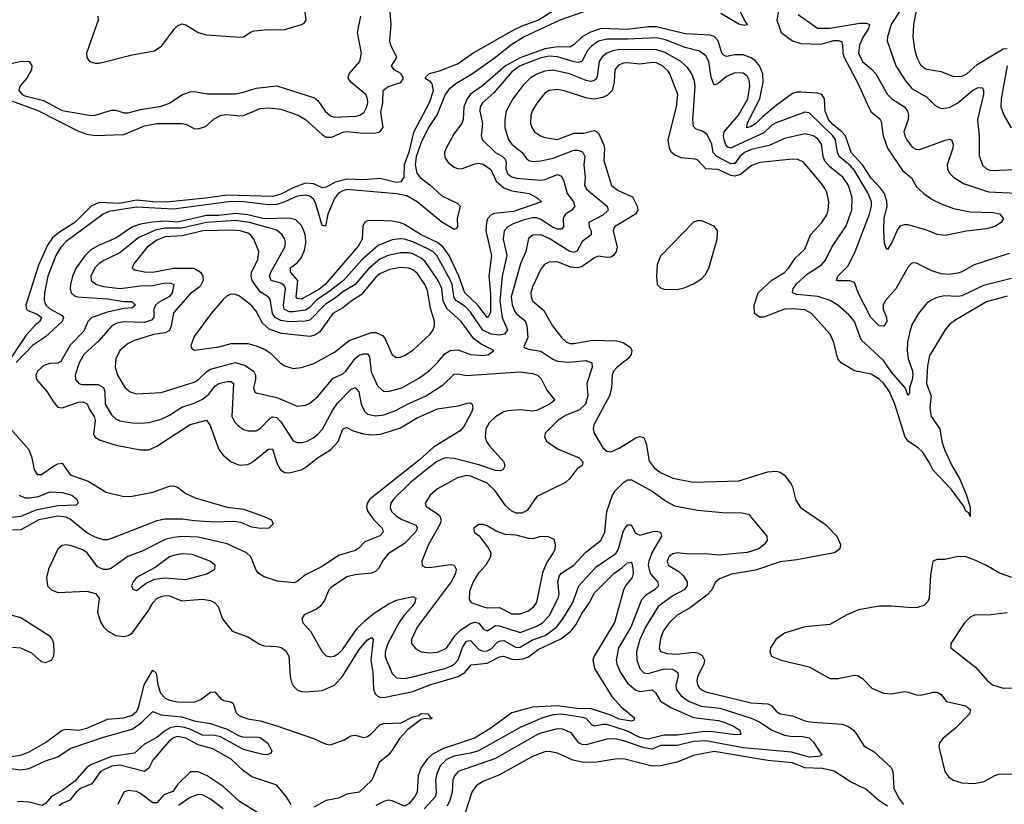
# Model space of a CAD drawing. Header units: inches. Extents: x 1305375 to 1407406, y 744550 to 841633.
# Tile 292 of 509: x 1365585 to 1370356, y 760892 to 764693. Entities that reach past the tile are written whole.
import ezdxf

# ---------------------------------------------------------------- set-up
doc = ezdxf.new("R2010")
doc.units = ezdxf.units.IN
doc.header["$MEASUREMENT"] = 0
doc.layers.add('B3766', color=7, linetype='Continuous')
doc.layers.add('B3776', color=7, linetype='Continuous')

msp = doc.modelspace()

# ---------------------------------------------------------------- linework, layer by layer
at = {"layer": 'B3766', "color": 5}
for points, elevation in [([(1365963.2, 764710), (1365965.1, 764690), (1365908.7, 764530), (1365909.4, 764509.4), (1365922.4, 764490), (1365950, 764481.7), (1365970, 764482.6), (1366130, 764522.2), (1366237.5, 764542.5), (1366273.8, 764566.2), (1366333.8, 764646.2), (1366350, 764663.7), (1366370, 764672.2), (1366390, 764667.2), (1366450, 764631.1), (1366490, 764618.6), (1366651.3, 764608.7), (1366670, 764610.2), (1366705.9, 764634.1), (1366721.2, 764638.8), (1366770, 764644.2), (1366870, 764646), (1366950.9, 764669.1), (1366963.5, 764676.5), (1366972.1, 764690), (1366953.9, 764850)], 920), ([(1369030, 764822.7), (1369101.3, 764681.3), (1369112, 764668), (1369095.8, 764664.2), (1369070, 764670.6), (1368982.2, 764722.2)], 880), ([(1369946.7, 764830), (1369916.1, 764670), (1369911.9, 764610), (1369920.4, 764550), (1369931.5, 764510), (1369950, 764474), (1369974.1, 764454.1), (1370000, 764449.8)], 980), ([(1368180, 764740), (1368098.2, 764690), (1368018.2, 764661.8), (1367978, 764642), (1367786.4, 764533.6), (1367710, 764478.7), (1367617.1, 764442.9), (1367568.4, 764430), (1367550, 764413.3), (1367548.8, 764408.8), (1367570, 764396.9), (1367581.5, 764381.5), (1367588.7, 764348.7), (1367570, 764292.9), (1367493.3, 764146.7), (1367470, 764051.7), (1367448.3, 763990), (1367446.6, 763930), (1367432.3, 763907.7), (1367410, 763903.8), (1367330, 763923.1), (1367250, 763916.5), (1367170, 763920.7), (1367113.8, 763906.2), (1367070, 763880.9), (1367050, 763878), (1367010, 763898.1), (1366970, 763900.3), (1366910, 763878.5), (1366850, 763847.3), (1366810, 763836.3), (1366590, 763843), (1366487.4, 763827.4), (1366310, 763809.8), (1366250, 763809.5), (1366150, 763818.7), (1366070, 763802.6), (1365970, 763806.8), (1365930.8, 763789.2), (1365851.3, 763710), (1365776.9, 763663.1), (1365743.7, 763636.3), (1365719.5, 763600.5), (1365675.8, 763504.2), (1365615.2, 763310), (1365618.2, 763290), (1365624, 763284), (1365670, 763266), (1365690.6, 763249.4), (1365682, 763230), (1365663.3, 763216.7), (1365616.4, 763163.6), (1365519.4, 763020.6)], 860), ([(1365540.8, 764300.8), (1365670, 764254.7), (1365870, 764152.5), (1365910, 764138), (1365950, 764132.4), (1366090, 764136.5), (1366190, 764179.1), (1366250, 764190.1), (1366370.6, 764190.6), (1366390, 764187.3), (1366430, 764166.3), (1366450, 764163.5), (1366484.6, 764175.4), (1366527.7, 764212.3), (1366561.6, 764230), (1366590, 764234.1), (1366650, 764226.7), (1366670, 764228.6), (1366750, 764262.1), (1366790, 764265.8), (1366850, 764259.8), (1366934.4, 764230), (1366970, 764209.5), (1367050, 764136.2), (1367070, 764123.7), (1367097.1, 764122.9), (1367150, 764147.4), (1367170, 764151.8), (1367250, 764143.7), (1367310, 764144.6), (1367330, 764150.2), (1367345.4, 764170), (1367334.8, 764245.2), (1367343.9, 764290), (1367345.9, 764350), (1367370, 764369.1), (1367431.1, 764388.9), (1367444.8, 764410), (1367432.1, 764432.1), (1367398.7, 764450), (1367386.2, 764470), (1367411.6, 764510), (1367383.1, 764570), (1367379.1, 764590), (1367384.2, 764670), (1367377.6, 764750)], 860), ([(1368430, 764769), (1368202.7, 764690), (1368029.5, 764610), (1367965.2, 764570), (1367890.5, 764510), (1367779.2, 764430), (1367698.5, 764381.5), (1367664.8, 764355.2), (1367647, 764330), (1367607.2, 764232.8), (1367566.4, 764170), (1367530, 764097.9), (1367505.8, 764030), (1367500.3, 763990), (1367509.4, 763950), (1367527.2, 763927.2), (1367572.7, 763892.7), (1367630, 763839.4), (1367703.9, 763803.9), (1367719, 763790), (1367705, 763730), (1367706.2, 763690), (1367699.3, 763680.7), (1367690, 763676.5), (1367630, 763711.5), (1367510.8, 763810.8), (1367460.2, 763840.2), (1367410, 763849.3), (1367170, 763869.3), (1367150, 763864.4), (1367130, 763853), (1367110, 763825.7), (1367077.8, 763750), (1367067.3, 763692.7), (1367050, 763696.4), (1367020.2, 763800.2), (1367010, 763821.6), (1366990, 763838.5), (1366970, 763843.4), (1366930, 763837.9), (1366870, 763809.6), (1366830, 763797.3), (1366790, 763796.6), (1366670.7, 763810.7), (1366610, 763811.6), (1366330, 763774), (1366150, 763785), (1366016.4, 763763.6), (1365989, 763751), (1365810, 763618.3), (1365783.7, 763590), (1365760.3, 763550), (1365721.4, 763450), (1365704.4, 763370), (1365703.8, 763330), (1365711.8, 763310), (1365730, 763292.1), (1365790, 763259.6), (1365796.4, 763250), (1365790.9, 763230), (1365710, 763156.6), (1365646.2, 763113.8), (1365567.6, 763032.4)], 880), ([(1369858.7, 764750), (1369807.4, 764670), (1369789.4, 764610), (1369787.6, 764590), (1369829.5, 764470), (1369876.9, 764396.9), (1369910, 764357.9), (1369979.6, 764319.6), (1370000, 764298.3)], 960), ([(1365507.6, 764472.4), (1365592.5, 764492.5), (1365630.3, 764490), (1365644.2, 764470), (1365641.2, 764450), (1365619.8, 764410), (1365585.2, 764370), (1365580.8, 764350), (1365596.8, 764330), (1365610, 764323.4), (1365700.6, 764300.6), (1365790, 764253.5), (1365931.3, 764228.7), (1365950.3, 764229.7), (1366030, 764254.6), (1366050, 764254.4), (1366090, 764241.6), (1366110, 764241.1), (1366170, 764257.6), (1366270, 764274.6), (1366310, 764288.3), (1366370, 764328.6), (1366410, 764343.6), (1366430, 764345.5), (1366493.3, 764333.3), (1366630, 764333.6), (1366670, 764341.5), (1366730, 764361.6), (1366830, 764373.1), (1367013.5, 764313.5), (1367030, 764301.6), (1367064.8, 764250), (1367090, 764226.9), (1367110, 764221.2), (1367215.1, 764224.9), (1367233.1, 764230), (1367254.5, 764245.5), (1367266.9, 764270), (1367271.6, 764291.6), (1367270.8, 764310), (1367261.9, 764330), (1367189.7, 764390), (1367176.9, 764410), (1367181.7, 764430), (1367232.3, 764490), (1367241.5, 764530), (1367222.1, 764630), (1367237.4, 764710)], 880), ([(1369260.1, 764730), (1369253.1, 764690), (1369274.8, 764630), (1369329.5, 764590), (1369370, 764577.9), (1369466.5, 764573.5), (1369530, 764591.6), (1369552.3, 764592.3), (1369566.7, 764586.7), (1369572.4, 764572.4), (1369573.4, 764530), (1369580.4, 764510), (1369645.8, 764385.8), (1369697.2, 764270), (1369710, 764246.9), (1369752.2, 764212.2), (1369760, 764200), (1369769.2, 764130), (1369790.1, 764070), (1369862.4, 763962.4), (1369906.5, 763926.5), (1369930, 763883.6), (1369965.5, 763850), (1370000, 763826.3)], 920), ([(1369357.4, 764717.4), (1369451.5, 764651.5), (1369510, 764652.3), (1369656.2, 764676.2), (1369690, 764675.5), (1369703.2, 764670), (1369698.6, 764650), (1369672.5, 764610), (1369654.6, 764570), (1369650.1, 764530), (1369669.4, 764489.4), (1369713.1, 764453.1), (1369733.5, 764430), (1369790.2, 764330), (1369810.2, 764310), (1369871.8, 764270), (1369886.4, 764250), (1369892.2, 764230), (1369889.4, 764210), (1369869.5, 764150), (1369873.4, 764130), (1369883.8, 764110), (1369910, 764074.4), (1369930, 764064), (1369950, 764065), (1370000, 764083.5)], 940), ([(1370000, 763664.2), (1369974.5, 763674.5), (1369890, 763698.4), (1369870, 763698.4), (1369850, 763691.8), (1369840.5, 763679.5), (1369810, 763609.7), (1369790, 763579.5), (1369781.6, 763590), (1369775.8, 763610), (1369772.2, 763672.2), (1369774.1, 763730), (1369789, 763790), (1369786.9, 763813.1), (1369775.2, 763850), (1369756.6, 763876.6), (1369710, 763925.3), (1369668.4, 763990), (1369614.6, 764050), (1369585.7, 764130), (1369568, 764150), (1369524.8, 764184.8), (1369503.4, 764210), (1369488.6, 764250), (1369484.7, 764310), (1369472.5, 764330), (1369450, 764336.3), (1369370, 764342.1), (1369350, 764341.9), (1369330, 764335.4), (1369250, 764277.8), (1369180.4, 764219.6), (1369150, 764188.1), (1369130, 764174.5), (1369108.4, 764168.4), (1369109.2, 764190), (1369170.8, 764310), (1369187.8, 764390), (1369185.6, 764430), (1369170, 764468.7), (1369150, 764493), (1369130, 764508.7), (1369090, 764522.8), (1369050, 764521.9), (1369010, 764514.4), (1368998.8, 764518.8), (1368987.1, 764530), (1368969.9, 764590), (1368950, 764611.2), (1368930, 764618.5), (1368810, 764624.9), (1368670, 764657.8), (1368630, 764658.1), (1368530, 764644.6), (1368402, 764650), (1368350, 764632.3), (1368311.1, 764610), (1368269.6, 764570.4), (1368250, 764559.2), (1368190, 764561.4), (1368130, 764551.9), (1368010, 764508.7), (1367938, 764470), (1367827.5, 764372.5), (1367770, 764331.4), (1367752.7, 764310), (1367736.5, 764270), (1367733, 764210), (1367726.5, 764190), (1367690, 764141.9), (1367650.5, 764070), (1367643.4, 764050), (1367645.5, 764025.5), (1367661.1, 764001.1), (1367690, 763978.2), (1367710, 763970.6), (1367730, 763971.5), (1367790, 763994.7), (1367810, 763997.6), (1367830, 763993.4), (1367867, 763967), (1367894.1, 763910), (1367930, 763878.9), (1367970, 763863.7), (1368053.4, 763850), (1368092.9, 763830), (1368113.4, 763810), (1367977.1, 763762.9), (1367886.2, 763753.8), (1367870, 763746.9), (1367852.3, 763727.7), (1367846.1, 763710), (1367843.7, 763670), (1367871.1, 763550), (1367857.4, 763450), (1367866.5, 763366.5), (1367866.3, 763273.7), (1367852.3, 763247.7), (1367805.3, 763310), (1367741.2, 763370), (1367712.6, 763450), (1367665.1, 763550), (1367637.2, 763590), (1367610, 763612.9), (1367530.9, 763650), (1367450, 763700.8), (1367430, 763708.3), (1367390, 763716.7), (1367310, 763719.9), (1367270, 763717.7), (1367255.3, 763710), (1367247, 763693), (1367244.7, 763630), (1367225, 763595), (1367065.7, 763410), (1367033.9, 763386.1), (1366950, 763338.2), (1366930, 763341.6), (1366923.9, 763350), (1366931.8, 763430), (1366897.1, 763470), (1366897.5, 763490), (1366930, 763515.6), (1366950, 763541.1), (1366964.4, 763575.6), (1366972, 763610), (1366970, 763646), (1366962.2, 763670), (1366950, 763695.8), (1366922.6, 763722.6), (1366891, 763731), (1366770, 763728.7), (1366690, 763747.4), (1366630, 763753.5), (1366550, 763744.5), (1366490, 763744), (1366350, 763712.6), (1366290, 763716), (1366227.7, 763712.3), (1366170, 763702.5), (1366130.9, 763689.1), (1366050, 763634.3), (1365970, 763601), (1365930, 763578.2), (1365901.3, 763550), (1365857.9, 763490), (1365840.2, 763450), (1365830.1, 763410), (1365828.7, 763390), (1365834.6, 763370), (1365850, 763355.7), (1365864.4, 763350), (1366010, 763340.5), (1366090, 763327.8), (1366128.1, 763328.1), (1366145.8, 763310), (1366130, 763296.5), (1366090, 763293.4), (1366010, 763275.7), (1365934.8, 763250), (1365915.4, 763230), (1365896.2, 763183.8), (1365830, 763116.7), (1365783.4, 763036.6), (1365770, 763028.3), (1365730, 763027.8), (1365701.9, 763018.1), (1365671.6, 762990), (1365663.2, 762970), (1365666.8, 762950), (1365717.7, 762890), (1365750, 762838.5), (1365770, 762815.9), (1365790, 762812.2), (1365870, 762839.5), (1365890, 762841), (1365912.3, 762832.3), (1365923.6, 762803.6), (1365945.1, 762770), (1365950.7, 762750.7), (1365942.9, 762682.9), (1365949.6, 762669.6), (1365975, 762655), (1366051.9, 762631.9), (1366170, 762609.4), (1366210, 762608.8), (1366250, 762626.8), (1366410, 762731.7), (1366490, 762753), (1366507.4, 762727.4), (1366550.2, 762610), (1366570, 762582.8), (1366610, 762550.2), (1366650, 762534.2), (1366690, 762538.5), (1366710, 762547.5), (1366790, 762611.5), (1366810, 762613.4), (1366830, 762546.3), (1366842, 762522), (1366850, 762511), (1366870, 762498.7), (1366890, 762497), (1366948.1, 762511.9), (1366970, 762522.9), (1367028.2, 762570), (1367090, 762609.5), (1367128.1, 762650), (1367150, 762708.8), (1367164.2, 762715.8), (1367170, 762717.6), (1367201.3, 762701.3), (1367250, 762686), (1367290, 762681.6), (1367335.4, 762684.6), (1367430, 762715), (1367510, 762763.3), (1367610, 762806.9), (1367710, 762822), (1367755.4, 762835.4), (1367770, 762836.5), (1367777.6, 762830), (1367780.2, 762810), (1367774.3, 762790), (1367737.7, 762722.3), (1367719, 762701), (1367590, 762622.1), (1367520.8, 762559.2), (1367282, 762370), (1367268.2, 762350), (1367265.3, 762330), (1367272.2, 762310), (1367300.5, 762270), (1367341.3, 762230), (1367345.7, 762210), (1367330, 762193), (1367257.3, 762162.7), (1367228, 762132), (1367210, 762120.9), (1367130, 762097.7), (1367050, 762044), (1366970, 762002.5), (1366930, 761970.6), (1366914.9, 761965.1), (1366833.3, 761973.3), (1366770, 761993.5), (1366743.5, 762010), (1366730, 762026.6), (1366705, 762090), (1366683.5, 762110), (1366590, 762152.7), (1366450, 762185.5), (1366370, 762188.3), (1366330, 762184.6), (1366290, 762174.4), (1366180.8, 762119.2), (1366108.1, 762091.9), (1366030, 762035.7), (1366010, 762028.5), (1365990, 762028.4), (1365961.9, 762041.9), (1365911.2, 762110), (1365890, 762124.9), (1365830, 762145.1), (1365810, 762148.7), (1365790, 762146), (1365770, 762128.4), (1365723.8, 762030), (1365714.4, 761990), (1365719.6, 761950), (1365738, 761930), (1365770, 761917.6), (1365910, 761924.8), (1365952.5, 761912.5), (1365970.1, 761890), (1365962.5, 761822.5), (1365975.6, 761775.6), (1365990.9, 761750.9), (1366010, 761731.7), (1366050, 761709.1), (1366090, 761703.9), (1366110, 761709.2), (1366130, 761721.2), (1366208.4, 761830), (1366231.4, 761870), (1366250, 761888.6), (1366270, 761898.5), (1366290, 761903), (1366310, 761901.2), (1366370, 761877.9), (1366470, 761885.4), (1366510, 761879.7), (1366528.7, 761870), (1366546, 761850), (1366566.7, 761790), (1366614, 761730), (1366690, 761703.2), (1366750, 761665.8), (1366770, 761659.4), (1366830, 761656.8), (1366851, 761651), (1366875.1, 761635.1), (1366889.5, 761609.5), (1366895.2, 761510), (1366901.1, 761481.1), (1366910, 761465.3), (1366930, 761446.3), (1366950, 761437.3), (1366970, 761436.5), (1367050, 761443), (1367110, 761469.5), (1367150, 761513.8), (1367230, 761641.6), (1367270, 761687.6), (1367290, 761700.2), (1367297.8, 761690), (1367286.3, 761590), (1367296.3, 761530), (1367299.2, 761450), (1367307.3, 761427.3), (1367317.4, 761417.4), (1367330, 761410.7), (1367350, 761409.3), (1367490, 761438.8), (1367572.7, 761470), (1367709.7, 761510.3), (1367741.8, 761530), (1367772.1, 761567.9), (1367850, 761575.3), (1367910, 761606.5), (1367929.2, 761609.2), (1367970, 761594.5), (1367990, 761592.6), (1368023, 761597), (1368050, 761606.8), (1368097.7, 761642.3), (1368207.3, 761692.7), (1368255.4, 761730), (1368279.6, 761760.4), (1368306.7, 761813.3), (1368345.8, 761870), (1368370, 761915.7), (1368463.4, 762010), (1368503.1, 762036.9), (1368530, 762061.8), (1368550, 762064.9), (1368556.3, 762036.3), (1368557.6, 762010), (1368553.3, 761990), (1368520.9, 761950), (1368510.6, 761929.4), (1368467.1, 761772.9), (1368367.8, 761610), (1368361.6, 761590), (1368370.1, 761550), (1368453.9, 761413.9), (1368501.5, 761361.5), (1368564, 761310), (1368561, 761299), (1368550, 761295.1), (1368490, 761304.2), (1368444.6, 761324.6), (1368354.2, 761354.2), (1368284.6, 761355.4), (1368190, 761368.8), (1368070, 761361.6), (1367970, 761334.5), (1367863.1, 761256.9), (1367788, 761212), (1367638.3, 761161.7), (1367585.6, 761134.4), (1367558.9, 761110), (1367529.6, 761070), (1367515.5, 761030), (1367510.5, 760950), (1367500.1, 760930), (1367470, 760894.2), (1367450, 760882.8), (1367390, 760909.1), (1367370, 760910.8), (1367350, 760905.6), (1367310, 760885.5)], 920), ([(1370000, 763478), (1369998.5, 763478.5), (1369930, 763512.5), (1369910, 763514.5), (1369890, 763495.1), (1369830.4, 763389.6), (1369777.8, 763330), (1369768.6, 763310), (1369768.4, 763290), (1369784.4, 763250), (1369787.1, 763230), (1369772.7, 763207.3), (1369750, 763208.8), (1369709.4, 763250), (1369648, 763370), (1369630, 763419.2), (1369608, 763428), (1369550, 763426.8), (1369543.5, 763430), (1369549.1, 763450), (1369599.4, 763500.6), (1369633.1, 763570), (1369702, 763750), (1369712.2, 763790), (1369712.3, 763810), (1369696.3, 763850), (1369630, 763962.5), (1369610, 763984.6), (1369555, 764030), (1369546.9, 764050), (1369537.7, 764110), (1369525.7, 764130), (1369410, 764241.1), (1369390, 764244.9), (1369250, 764193), (1369230, 764181.1), (1369190, 764145.4), (1369050, 764079.3), (1369030, 764070.7), (1369015.6, 764075.6), (1369006.3, 764086.3), (1368998.7, 764110), (1368995.8, 764130), (1368999.2, 764150), (1369068.6, 764230), (1369112.3, 764310), (1369122.7, 764370), (1369119.5, 764399.5), (1369110, 764419.8), (1369090, 764433.2), (1369050, 764436), (1369010, 764418.3), (1368970, 764383.7), (1368950, 764376), (1368934.9, 764414.9), (1368924.2, 764490), (1368910, 764517.3), (1368879.6, 764539.6), (1368810, 764557.8), (1368714.7, 764594.7), (1368670, 764605.6), (1368530, 764597.8), (1368430, 764598.5), (1368390, 764589.5), (1368355.1, 764564.9), (1368336.6, 764543.4), (1368308.7, 764490), (1368290, 764485.8), (1368271.6, 764488.4), (1368190, 764512.3), (1368150, 764516.2), (1368110, 764508.5), (1368010, 764469.2), (1367970, 764439.7), (1367881.8, 764338.2), (1367827.3, 764290), (1367816.2, 764270), (1367815.1, 764250), (1367827.5, 764190), (1367821.4, 764130), (1367826.9, 764110), (1367890.8, 764050), (1367923.5, 764030), (1367936.6, 764016.6), (1367941.5, 764001.5), (1367940.1, 763970), (1367950, 763944.3), (1367970, 763931), (1367990, 763925.6), (1368110, 763916), (1368130, 763919), (1368190, 763942), (1368210, 763934.5), (1368221.9, 763910), (1368237.9, 763850), (1368269, 763810), (1368275, 763790), (1368259.8, 763770), (1368229.5, 763750), (1368222.2, 763737.8), (1368218.1, 763730), (1368220.2, 763690), (1368210, 763677.4), (1368190, 763677.3), (1368170, 763685.5), (1368110, 763725.5), (1368090, 763732.7), (1368070, 763732.6), (1368030, 763723.5), (1367976.4, 763703.6), (1367950.2, 763690), (1367933.1, 763670), (1367926.7, 763630), (1367945, 763550), (1367923.2, 763450), (1367911.5, 763330), (1367922.9, 763250), (1367948.4, 763190), (1367934, 763170), (1367910, 763165.1), (1367870, 763168.8), (1367829.2, 763189.2), (1367770, 763276.6), (1367743.1, 763303.1), (1367700.7, 763330), (1367690, 763344.5), (1367680.3, 763410), (1367672.3, 763430), (1367606.2, 763550), (1367588, 763568), (1367562.6, 763582.6), (1367490, 763616.8), (1367450, 763629.9), (1367428.3, 763631.7), (1367390, 763625.8), (1367322, 763598), (1367243.4, 763530), (1367154.1, 763430), (1367084.4, 763375.6), (1367024.3, 763335.7), (1366985, 763295), (1366970, 763285.6), (1366910, 763277.4), (1366890, 763276.7), (1366866.1, 763290), (1366862.6, 763310), (1366872.1, 763390), (1366865.5, 763405.5), (1366850, 763416.5), (1366803.7, 763430), (1366795.1, 763450), (1366801.3, 763470), (1366869.9, 763590), (1366873, 763610), (1366868.9, 763630), (1366856.5, 763650), (1366830, 763672.9), (1366698, 763710), (1366630, 763719.3), (1366490.2, 763710.2), (1366370, 763682.3), (1366290, 763683.1), (1366245.7, 763674.3), (1366162.6, 763637.4), (1366070, 763563.7), (1365993.1, 763526.9), (1365970, 763512.1), (1365949.1, 763490), (1365929.5, 763450), (1365931.8, 763430), (1365957.3, 763410), (1365990, 763400.3), (1366070.8, 763390.8), (1366170, 763403.1), (1366230, 763404.9), (1366290, 763417.9), (1366317, 763417), (1366332.2, 763410), (1366323.9, 763370), (1366310, 763351.7), (1366257.4, 763322.6), (1366243.3, 763310), (1366235.4, 763290), (1366235.1, 763250), (1366222.9, 763237.1), (1366190, 763226.3), (1366090, 763229), (1366057.8, 763222.2), (1366031.2, 763210), (1365970, 763138.3), (1365896.1, 763070), (1365872.2, 763030), (1365853.2, 762970), (1365854.4, 762950), (1365860.8, 762940.8), (1365870.8, 762930.8), (1365885.7, 762925.7), (1365964.8, 762924.8), (1365990, 762910.6), (1365996.7, 762890), (1365998.4, 762830), (1366030, 762778.2), (1366050, 762758.9), (1366070, 762749.4), (1366130, 762739.4), (1366170, 762738.8), (1366210, 762741.2), (1366270, 762756.8), (1366310, 762776), (1366370, 762815.7), (1366430, 762835.2), (1366470, 762854), (1366501.3, 762878.7), (1366530, 762916.6), (1366550, 762929.6), (1366590, 762940.4), (1366610, 762940.6), (1366621, 762930), (1366611.9, 762771.9), (1366625.1, 762745.1), (1366644.4, 762724.4), (1366670, 762707.5), (1366690, 762701.1), (1366730, 762700.6), (1366750, 762711.8), (1366798.5, 762761.5), (1366810, 762768.1), (1366830, 762764.8), (1366850, 762743.9), (1366910, 762652.1), (1366930, 762644.8), (1366950, 762643.9), (1366975.1, 762650), (1367010, 762667.9), (1367030, 762684), (1367051.6, 762708.4), (1367099.8, 762800.2), (1367124.5, 762835.5), (1367190, 762901.5), (1367210, 762911.1), (1367228, 762890), (1367238.8, 762830), (1367255.5, 762795.5), (1367270, 762782.1), (1367310, 762774.3), (1367350, 762778.7), (1367402.6, 762797.4), (1367470, 762833.6), (1367551.4, 762868.6), (1367636.2, 762923.8), (1367690, 762975.3), (1367710, 762976.8), (1367750, 762969.1), (1368010, 762986.9), (1368070, 762979.2), (1368094, 762970), (1368110, 762955.8), (1368138.3, 762898.3), (1368178.3, 762850), (1368151.6, 762830), (1368090, 762798.6), (1368070, 762795.8), (1368010, 762802.1), (1367950, 762797.9), (1367930, 762792.5), (1367890, 762768.7), (1367859.6, 762740.4), (1367842.9, 762710), (1367840.4, 762670), (1367846.5, 762650), (1367860.1, 762630), (1367930.2, 762550), (1367935.9, 762530), (1367927, 762513), (1367912.9, 762507.1), (1367890, 762508), (1367810, 762536.1), (1367690, 762566.3), (1367650, 762569.9), (1367634.2, 762565.8), (1367604.4, 762550), (1367530, 762493.2), (1367478.4, 762450), (1367396.8, 762370), (1367383.7, 762350), (1367379.4, 762330), (1367385.9, 762310), (1367407, 762290), (1367433.7, 762273.7), (1367503.8, 762243.8), (1367512.7, 762230), (1367503.1, 762210), (1367450, 762155.8), (1367370, 762104.4), (1367345.9, 762074.1), (1367325.1, 762034.9), (1367310, 762020.3), (1367288.9, 762011.1), (1367210, 762003.8), (1367170, 761993.3), (1367096.4, 761943.6), (1367082.2, 761930), (1367061.4, 761878.6), (1367040.3, 761850), (1367023.5, 761836.5), (1366962.4, 761810), (1366952, 761790), (1366956.5, 761770), (1366993.7, 761730), (1367050, 761630.4), (1367070, 761610.2), (1367090, 761605.8), (1367109.2, 761609.2), (1367130, 761621.8), (1367150, 761643.2), (1367218.9, 761741.1), (1367258.2, 761781.8), (1367302.7, 761817.3), (1367370, 761861.3), (1367410, 761880.9), (1367490, 761898.4), (1367504.4, 761890), (1367499.3, 761870), (1367487.3, 761850), (1367449.8, 761810.2), (1367424.5, 761775.5), (1367369.3, 761670), (1367355.3, 761630), (1367355.5, 761610), (1367362, 761590), (1367390, 761526), (1367410, 761504.3), (1367450, 761501.5), (1367489, 761509), (1367644.2, 761550), (1367676.9, 761563.1), (1367690, 761570.1), (1367709, 761591), (1367730, 761651.7), (1367750, 761681.7), (1367770, 761684.8), (1367810, 761641.8), (1367830, 761634.2), (1367850, 761635.7), (1367870, 761645), (1367901.8, 761678.2), (1367915.7, 761684.3), (1367930, 761685.2), (1367990, 761650.7), (1368010, 761653.3), (1368070, 761688.6), (1368131.6, 761710), (1368186.6, 761750), (1368216.9, 761790), (1368265.2, 761870), (1368294.2, 761950), (1368377.5, 762042.5), (1368473.1, 762106.9), (1368486.4, 762130), (1368510, 762216.9), (1368530, 762246), (1368545.1, 762245.1), (1368550, 762243.8), (1368567.4, 762207.4), (1368590, 762195.1), (1368653.6, 762213.6), (1368670, 762215.2), (1368690.6, 762210), (1368694.9, 762190), (1368647.8, 762110), (1368633, 762070), (1368630.8, 762050), (1368639.7, 762010), (1368676, 761970), (1368679.8, 761950), (1368660.1, 761930), (1368617.5, 761902.5), (1368598.3, 761881.7), (1368546.3, 761750), (1368486.1, 761650), (1368475.3, 761590), (1368478.4, 761570), (1368495.8, 761530), (1368530, 761479.2), (1368570, 761444.6), (1368590, 761438.7), (1368650, 761445.9), (1368667.8, 761430), (1368690.5, 761390.5), (1368739.8, 761359.8), (1368850, 761312.7), (1368970, 761297.9), (1368998, 761290), (1369044, 761270), (1369074.9, 761250), (1369079.1, 761230), (1369051.5, 761228.5), (1368942.7, 761242.7), (1368903.7, 761243.7), (1368770, 761226.5), (1368707.1, 761227.1), (1368630, 761207), (1368590, 761214.5), (1368530, 761245.2), (1368430, 761277.4), (1368410, 761278.8), (1368370, 761270.9), (1368357.2, 761277.2), (1368330, 761306.6), (1368312.5, 761312.5), (1368210, 761327.6), (1368170, 761324.3), (1368117.6, 761310), (1368010, 761264.1), (1367808.7, 761151.3), (1367770, 761138.5), (1367690, 761124), (1367652.1, 761107.9), (1367622.7, 761077.3), (1367604.9, 761035.1), (1367599.7, 761010), (1367602.3, 760950), (1367598.9, 760930), (1367545.2, 760870)], 940), ([(1370000, 763332.7), (1369981, 763319), (1369939.6, 763270), (1369910, 763217), (1369897.9, 763182.1), (1369886.1, 763130), (1369885, 763090), (1369890.5, 763050), (1369911.1, 762991.1), (1369912.8, 762970), (1369910, 762948.2), (1369896.1, 762910), (1369896, 762884), (1369890, 762872.3), (1369875.1, 762910), (1369810, 762985.1), (1369770, 763042.1), (1369661.7, 763141.7), (1369629.9, 763230), (1369602.8, 763262.8), (1369550, 763309.1), (1369511.8, 763331.8), (1369451.7, 763351.7), (1369350, 763361.6), (1369329.8, 763370), (1369332.6, 763390), (1369350, 763414.6), (1369400.2, 763459.8), (1369470, 763504.8), (1369490, 763528.4), (1369520.6, 763590), (1369590, 763694), (1369616.7, 763770), (1369618.7, 763830), (1369600.6, 763890), (1369572.7, 763930), (1369510, 763979.7), (1369486.6, 764006.6), (1369477.4, 764030), (1369469.4, 764090), (1369450, 764117.7), (1369430, 764130.8), (1369390, 764139.7), (1369290, 764117.2), (1369216.8, 764083.2), (1369130, 764063.4), (1369096.8, 764050), (1369074.7, 764030), (1369050, 763996.7), (1369044.4, 763995.6), (1369030, 763994.5), (1368963.2, 764030), (1368945.4, 764050), (1368939.3, 764090), (1368916.1, 764136.1), (1368893.3, 764153.3), (1368862.8, 764162.8), (1368850, 764176), (1368847.1, 764207.1), (1368858.2, 764370), (1368855.3, 764395.3), (1368842.1, 764430), (1368821.1, 764461.1), (1368788, 764490), (1368713, 764533), (1368670, 764547.1), (1368492.3, 764547.7), (1368458.4, 764541.6), (1368430, 764530.7), (1368406.8, 764513.2), (1368393.3, 764490), (1368383.1, 764416.9), (1368376.2, 764403.8), (1368363.8, 764396.2), (1368350, 764393.8), (1368330, 764398), (1368248.6, 764430), (1368170, 764448.4), (1368130, 764443.8), (1368091, 764429), (1368058.3, 764410), (1368023.9, 764376.1), (1367975.1, 764310), (1367942.2, 764250), (1367935.8, 764210), (1367936.2, 764170), (1367954.1, 764110), (1367970, 764088.9), (1368019, 764050), (1368040.4, 764020.4), (1368051.2, 764011.2), (1368070, 764005.9), (1368110, 764008.2), (1368170, 764021.5), (1368270, 764060.3), (1368290, 764061), (1368312.5, 764052.5), (1368322.7, 764030), (1368317.7, 763990), (1368324.2, 763930), (1368321.4, 763890), (1368332.6, 763870), (1368431.9, 763790), (1368437.1, 763770), (1368410, 763745.4), (1368342.2, 763710), (1368344.5, 763690), (1368354.6, 763670), (1368353.8, 763650), (1368310, 763618.8), (1368286.3, 763573.7), (1368270, 763564.6), (1368250, 763570.4), (1368150, 763632.4), (1368110, 763650.8), (1368071.8, 763648.2), (1368050, 763632.7), (1368037.5, 763570), (1368011.7, 763510), (1367966.9, 763350), (1367971.3, 763311.3), (1367982.5, 763282.5), (1367990, 763269.5), (1368033.7, 763233.7), (1368042.7, 763210), (1368046.5, 763153.5), (1368027.4, 763110), (1368030, 763104.9), (1368050, 763095.8), (1368110, 763087.6), (1368167.7, 763047.7), (1368190, 763038.1), (1368245.8, 763034.2), (1368330, 763042.3), (1368357.7, 763030), (1368359.3, 763010), (1368332.2, 762930), (1368338, 762870), (1368326.3, 762830), (1368297, 762803), (1368230, 762774.6), (1368190, 762749), (1368131.7, 762690), (1368127, 762670), (1368138.9, 762650), (1368190, 762613.5), (1368295.5, 762570), (1368312.9, 762550), (1368310, 762532.7), (1368284.2, 762515.8), (1368250.5, 762469.5), (1368229.2, 762450), (1368090, 762382.4), (1368044.5, 762315.5), (1368018.3, 762301.7), (1367990, 762302.5), (1367970, 762312.2), (1367939.3, 762339.3), (1367888.4, 762410), (1367850, 762446.9), (1367770, 762481.7), (1367750, 762484), (1367706.1, 762473.9), (1367610, 762419.1), (1367573.7, 762390), (1367550.2, 762350), (1367554.6, 762334.6), (1367610, 762298.4), (1367618.4, 762290), (1367626.6, 762270), (1367622.7, 762250), (1367566, 762150), (1367534, 762070), (1367534.4, 762050), (1367550, 762040.8), (1367570, 762039.3), (1367672.6, 762052.6), (1367689.3, 762049.3), (1367699.3, 762030), (1367696, 762010), (1367675.5, 761970), (1367510.1, 761750), (1367483.6, 761690), (1367483.1, 761670), (1367504.1, 761644.1), (1367530.9, 761630.9), (1367570, 761626.1), (1367610, 761628.9), (1367652.5, 761647.5), (1367695.1, 761710), (1367722.9, 761737.1), (1367770, 761768.1), (1367790, 761774.3), (1367810, 761769.4), (1367830, 761741.5), (1367850, 761732.1), (1367890, 761757.2), (1367910, 761756.6), (1368010, 761724.4), (1368090, 761755), (1368117.7, 761770), (1368150, 761805.4), (1368194.2, 761890), (1368198.6, 761910), (1368191.6, 761970), (1368200.6, 761999.4), (1368210, 762011.8), (1368270.6, 762050), (1368327.7, 762112.3), (1368400.2, 762170), (1368420.2, 762210), (1368430.4, 762310), (1368457.4, 762390), (1368470, 762410.2), (1368510, 762451.2), (1368530, 762463.5), (1368550, 762463.2), (1368650, 762409.4), (1368718.3, 762358.3), (1368758.3, 762338.3), (1368870, 762315.9), (1368990, 762305.5), (1369083.8, 762303.8), (1369117.1, 762297.1), (1369204.9, 762190), (1369207, 762170), (1369192.9, 762150), (1369166, 762130), (1369110, 762111.9), (1368970, 762099), (1368910, 762105.2), (1368830, 762103), (1368770, 762109.3), (1368750, 762105.2), (1368730, 762091.2), (1368722, 762070), (1368727.1, 762050), (1368779.5, 762019.5), (1368800.2, 762000.2), (1368819.3, 761970), (1368819.4, 761950), (1368803.8, 761930), (1368750, 761901.5), (1368679.2, 761850), (1368617.7, 761750), (1368590.5, 761690), (1368573.4, 761630), (1368575.7, 761590), (1368590, 761549.2), (1368608.7, 761528.7), (1368630, 761525.1), (1368710, 761547.7), (1368750, 761546.2), (1368774.6, 761530), (1368775.2, 761510), (1368763.9, 761470), (1368766.1, 761450), (1368790, 761417.7), (1368828.9, 761388.9), (1368887.2, 761367.2), (1368977.6, 761357.6), (1369129, 761309), (1369170, 761290.6), (1369230, 761250.9), (1369290, 761225.7), (1369330, 761219.6), (1369370, 761221.5), (1369410, 761213.1), (1369431.9, 761191.9), (1369471.8, 761130), (1369456.1, 761123.9), (1369410, 761120.7), (1369324.4, 761144.4), (1369090, 761165.3), (1368910, 761199.5), (1368850, 761195.3), (1368770, 761176.5), (1368690, 761175.9), (1368650, 761158.9), (1368610, 761164.7), (1368510, 761199.4), (1368470, 761208.5), (1368430, 761207.5), (1368330, 761179.6), (1368310, 761182), (1368294.3, 761190), (1368257.5, 761237.5), (1368216.2, 761256.2), (1368190, 761257.9), (1368110, 761236), (1368090, 761228.3), (1367890, 761113.3), (1367709.4, 761050), (1367691.3, 761030), (1367683.9, 761010), (1367679.9, 760950), (1367669.7, 760910), (1367656.9, 760883.1)], 960), ([(1370000, 762532.4), (1369991, 762551), (1369959.4, 762599.4), (1369939.3, 762619.3), (1369892.2, 762650), (1369876, 762670), (1369824.8, 762830), (1369798.8, 762890), (1369772.6, 762930), (1369750, 762951.2), (1369710, 762975.6), (1369630, 762991.2), (1369564.8, 763030), (1369549, 763050), (1369529.1, 763129.1), (1369512.3, 763170), (1369421.8, 763270), (1369390, 763287.2), (1369330, 763292.7), (1369290, 763289.9), (1369190, 763251.9), (1369170, 763251.5), (1369145.2, 763270), (1369143.6, 763310), (1369162.9, 763370), (1369230, 763430.9), (1369290, 763467.2), (1369310, 763488.8), (1369342.1, 763537.9), (1369390, 763581.6), (1369417, 763650), (1369472.2, 763710), (1369496.8, 763750), (1369503, 763770), (1369505.7, 763810), (1369498.1, 763850), (1369489.2, 763870), (1369470, 763898.5), (1369382.1, 764002.1), (1369355.9, 764015.9), (1369330, 764017.4), (1369170, 764000.8), (1369130, 763984.8), (1369077.7, 763942.3), (1369050, 763934.3), (1369030, 763937.3), (1368970, 763966.5), (1368910, 763969.4), (1368871.5, 764011.5), (1368857.6, 764017.6), (1368790, 764023), (1368757.5, 764037.5), (1368743.7, 764050), (1368733.1, 764070), (1368727.2, 764110), (1368767.1, 764270), (1368773.3, 764330), (1368735.7, 764430), (1368725.6, 764445.6), (1368699, 764470), (1368670, 764483.6), (1368650, 764485.3), (1368590, 764477.7), (1368530, 764483.8), (1368510, 764482.3), (1368486.8, 764473.2), (1368468.5, 764450), (1368465.2, 764390), (1368455, 764350), (1368433.6, 764326.4), (1368410, 764315.6), (1368370, 764308.1), (1368332.3, 764312.3), (1368230, 764346.7), (1368190, 764355.3), (1368150.5, 764350), (1368130, 764336.5), (1368090, 764288.4), (1368067.8, 764250), (1368061.7, 764230), (1368060.6, 764190), (1368065.8, 764170), (1368079.2, 764150), (1368107.6, 764130), (1368130, 764121.2), (1368190, 764112.4), (1368270, 764143.8), (1368316.6, 764143.4), (1368370, 764155.9), (1368381.5, 764150), (1368390, 764142.4), (1368413.2, 764090), (1368418.1, 764070), (1368415.1, 764010), (1368452.9, 763890), (1368484.7, 763864.7), (1368554.2, 763834.2), (1368577.4, 763790), (1368580.1, 763770), (1368569.4, 763750), (1368467.4, 763690), (1368460.9, 763670), (1368479.9, 763590), (1368475.8, 763570), (1368461.8, 763550), (1368450, 763541.6), (1368430, 763539.9), (1368390, 763547.7), (1368370, 763539.6), (1368310, 763496.8), (1368290, 763490.2), (1368253.5, 763493.5), (1368190, 763519.9), (1368150, 763518), (1368130, 763507.7), (1368112.4, 763487.6), (1368070, 763398), (1368062.1, 763370), (1368062.6, 763350), (1368070.2, 763330), (1368124.6, 763284.6), (1368167.3, 763210), (1368210, 763153.8), (1368232, 763132), (1368250, 763124.8), (1368270, 763123.4), (1368360.3, 763139.7), (1368476.9, 763136.9), (1368509.6, 763129.6), (1368544.8, 763104.8), (1368551.6, 763090), (1368548.4, 763070), (1368531.8, 763050), (1368479.2, 763010), (1368462.9, 762990), (1368456.4, 762970), (1368451.8, 762908.2), (1368443.1, 762870), (1368366.7, 762730), (1368363.9, 762710), (1368367.9, 762690), (1368410, 762618), (1368430, 762601.7), (1368450, 762599), (1368490, 762616.3), (1368570, 762667.3), (1368590, 762673.4), (1368609.3, 762669.3), (1368620.2, 762640.2), (1368634.2, 762554.2), (1368660.7, 762520.7), (1368690, 762499.1), (1368750, 762471.9), (1368847.5, 762452.5), (1369070, 762458.9), (1369210, 762503), (1369250, 762505.5), (1369270, 762500.5), (1369290, 762486.7), (1369323.2, 762443.2), (1369330.3, 762429.7), (1369345.5, 762365.5), (1369368.9, 762330), (1369490, 762246.4), (1369543.9, 762190), (1369562.7, 762150), (1369558.9, 762130), (1369533, 762110), (1369350, 762075.6), (1369270, 762066), (1369150, 762025.2), (1369033.7, 762006.3), (1368976, 761984), (1368954.2, 761965.8), (1368938.1, 761930), (1368915.1, 761904.9), (1368835, 761845), (1368770, 761807.8), (1368731.5, 761770), (1368703.6, 761730), (1368690, 761693.6), (1368683, 761650), (1368690, 761632.4), (1368722.3, 761622.3), (1368770, 761618.4), (1368850, 761628.9), (1368870, 761625.6), (1368892.2, 761612.2), (1368903.1, 761590), (1368900.1, 761570), (1368869.6, 761510), (1368865.8, 761490), (1368869, 761470), (1368877.5, 761457.5), (1368890, 761445.5), (1368910, 761436.8), (1369130, 761383.4), (1369210, 761378.2), (1369228.7, 761368.7), (1369250, 761343.5), (1369270, 761330.1), (1369330, 761319.8), (1369394.9, 761294.9), (1369430, 761288.7), (1369570, 761279.6), (1369598.2, 761270), (1369625, 761250), (1369641.7, 761230), (1369674.8, 761174.8), (1369725.1, 761145.1), (1369807.7, 761070), (1369815.9, 761050), (1369820.5, 760970), (1369842.7, 760922.7), (1369867.4, 760890)], 980), ([(1370000, 763076.2), (1369993.9, 763066.1), (1369983.6, 763016.4), (1369979.4, 762930), (1370000, 762872.9)], 980), ([(1370000, 762860.7), (1369994.4, 762810), (1370000, 762779.9)], 980), ([(1365539.6, 762710), (1365629.1, 762610), (1365644.1, 762570), (1365654.1, 762514.1), (1365668.6, 762490), (1365690, 762489.6), (1365750, 762530.6), (1365770, 762541), (1365790, 762544.5), (1365830, 762487.9), (1365916.4, 762456.4), (1366004.3, 762404.3), (1366090, 762383.5), (1366130, 762384.7), (1366230, 762403.9), (1366310, 762432.2), (1366330, 762433.7), (1366350, 762427.3), (1366390, 762397.6), (1366435.7, 762375.7), (1366590, 762331.5), (1366670, 762321.9), (1366770, 762285.3), (1366804.6, 762270), (1366812.9, 762250), (1366792.7, 762230), (1366751.6, 762228.4), (1366710, 762233.4), (1366656.1, 762256.1), (1366622.3, 762262.3), (1366530, 762259.2), (1366430, 762264.9), (1366373.7, 762273.7), (1366287.7, 762272.3), (1366250, 762265), (1366030, 762178.5), (1366010, 762172.6), (1365990, 762173), (1365950, 762185.5), (1365910, 762207.4), (1365830, 762273.3), (1365810, 762282.4), (1365770, 762287.7), (1365677.1, 762270), (1365590, 762220.6), (1365550, 762219.2)], 880), ([(1365581.5, 762390), (1365610, 762376.7), (1365630, 762376), (1365676.5, 762383.5), (1365730, 762405.8), (1365790, 762401.4), (1365837.6, 762390), (1365862, 762370), (1365868, 762350), (1365858.5, 762341.5), (1365770, 762338.1), (1365663, 762317), (1365590, 762286.2), (1365530, 762280.1)], 860), ([(1370000, 762012.1), (1369998.2, 762001.8), (1369992.5, 761890), (1369985.2, 761874.8), (1369965.5, 761854.5), (1369935.2, 761844.8), (1369910, 761842.7), (1369809.2, 761850.8), (1369750, 761850.7), (1369650, 761833.6), (1369593, 761810), (1369510, 761763.1), (1369390, 761751.7), (1369290, 761720.5), (1369248.5, 761690), (1369223.7, 761650), (1369219.5, 761630), (1369228.4, 761610), (1369242, 761602), (1369274, 761590), (1369410, 761556.8), (1369510, 761501.3), (1369550, 761500.5), (1369630, 761517.4), (1369650, 761513.5), (1369670, 761500.2), (1369714.6, 761454.6), (1369770, 761429.2), (1369810, 761426.9), (1369870, 761437.6), (1369890, 761435.5), (1369930, 761421.3), (1369950, 761420.7), (1370000, 761432.2)], 1020), ([(1365510, 761818), (1365590, 761796.4), (1365727.7, 761710), (1365742.6, 761690), (1365749, 761670), (1365749.6, 761630.4), (1365748.1, 761610), (1365738.6, 761590), (1365710, 761577.5), (1365690, 761581.2), (1365643.3, 761623.3), (1365590, 761647.9), (1365550, 761651.8)], 880), ([(1365530, 761122), (1365590.9, 761129.1), (1365630, 761146.3), (1365710, 761191.7), (1365790, 761251.3), (1365810, 761255.1), (1365871.6, 761250), (1365910, 761260.1), (1366010, 761303.3), (1366090, 761309.7), (1366130, 761324), (1366150, 761341.2), (1366160.6, 761359.4), (1366187.2, 761470), (1366230, 761540.8), (1366246.1, 761526.1), (1366253.5, 761470), (1366267, 761430), (1366290, 761406.3), (1366310, 761396.2), (1366350, 761387.5), (1366430, 761385.9), (1366461, 761399), (1366510, 761434.5), (1366530, 761436.5), (1366560.8, 761400.8), (1366574, 761394), (1366607.6, 761387.6), (1366619.3, 761379.3), (1366634, 761334), (1366650, 761320.4), (1366690, 761306.3), (1366750, 761296.2), (1366830, 761272.5), (1367008.5, 761210), (1367070, 761183.6), (1367090, 761179.6), (1367156.9, 761203.1), (1367190, 761222.6), (1367210, 761226.3), (1367250, 761215.6), (1367270, 761220.5), (1367290, 761234.7), (1367330, 761276), (1367350, 761282.3), (1367433.5, 761286.5), (1367490, 761315.3), (1367518.1, 761321.9), (1367530, 761331.4), (1367562.8, 761330), (1367574.3, 761314.3), (1367582.8, 761310), (1367576.7, 761303.3), (1367550, 761307.3), (1367530, 761303.1), (1367465.9, 761254.1), (1367425, 761210), (1367390, 761153.1), (1367370.2, 761130), (1367326.1, 761093.9), (1367291.1, 761008.9), (1367230, 760950.9), (1367170, 760940.3), (1367130, 760921.9), (1367070, 760909.2), (1367010, 760878.4)], 880), ([(1365490, 761071.3), (1365590, 761058.7), (1365630, 761064.9), (1365710, 761102.1), (1365770, 761121.9), (1365830, 761162.2), (1365990, 761217.2), (1366130, 761256), (1366173.3, 761286.7), (1366230, 761341.4), (1366270, 761325.3), (1366370, 761315.5), (1366430, 761296.4), (1366510, 761283.8), (1366590, 761255.1), (1366645.4, 761225.4), (1366670, 761217.6), (1366730, 761219), (1366750, 761215), (1366784.9, 761190), (1366806, 761150), (1366802, 761138), (1366787.5, 761132.5), (1366770, 761131.8), (1366730, 761140.5), (1366670, 761157.7), (1366557.8, 761217.8), (1366530, 761224.5), (1366470, 761225.9), (1366413.5, 761253.5), (1366383, 761263), (1366350, 761268.2), (1366317.1, 761262.9), (1366291.6, 761248.4), (1366250, 761214.4), (1366190, 761183.1), (1366140.2, 761139.8), (1366030, 761123.4), (1365930, 761083.3), (1365910, 761069.5), (1365850, 761002.1), (1365790, 760958.1), (1365739, 760930), (1365710, 760896.2), (1365694.1, 760885.9), (1365630, 760901.9), (1365574.6, 760905.4)], 860), ([(1366899.7, 760890), (1366876.7, 760930), (1366830, 760985), (1366710, 761024.3), (1366670, 761054.2), (1366610.2, 761109.8), (1366520.9, 761160.9), (1366450, 761180.1), (1366390, 761212.5), (1366350, 761219.6), (1366330, 761213.4), (1366306.2, 761193.8), (1366230, 761105), (1366210, 761066.1), (1366190, 761050.9), (1366070, 761080.4), (1366030, 761076.2), (1365976.3, 761050), (1365934.3, 760990), (1365882.9, 760970), (1365858, 760950), (1365828.4, 760911.6), (1365790, 760894.8), (1365776.2, 760883.8)], 880), ([(1369790, 760882.2), (1369750, 760908.7), (1369684.6, 760964.6), (1369610, 761001.1), (1369531.6, 761051.6), (1369475, 761065), (1369390, 761067.5), (1369330, 761092.6), (1369210, 761103.3), (1368950, 761147.1), (1368850, 761127.5), (1368770, 761095.6), (1368690, 761077.4), (1368650, 761075.8), (1368510, 761111.4), (1368469.6, 761110.4), (1368370, 761094.6), (1368310, 761095.2), (1368265, 761105), (1368190, 761139.5), (1368150, 761147.9), (1368130, 761146.1), (1368070, 761123.2), (1367910, 761034.8), (1367830, 761002.4), (1367798, 760982), (1367775.7, 760950), (1367743.1, 760850)], 980), ([(1366739.1, 760850), (1366650, 760905.9), (1366570, 760978.6), (1366493.6, 761030), (1366450, 761048.5), (1366411.6, 761048.4), (1366350.7, 760989.3), (1366326.3, 760953.7), (1366282.8, 760937.2), (1366250, 760899.3), (1366230, 760898.4), (1366170, 760944), (1366150, 760953.2), (1366110, 760957.7), (1366090, 760950.4), (1366059.9, 760890)], 920), ([(1366570.5, 760870), (1366510, 760916.2), (1366470, 760937.4), (1366450, 760939.2), (1366410, 760924.7), (1366353.6, 760886.4)], 940)]:
    msp.add_lwpolyline(points, dxfattribs=dict(at, elevation=elevation))
for points, elevation in [([(1368870, 763718.3), (1368850, 763712.3), (1368690, 763547.3), (1368674, 763506), (1368670.2, 763450.2), (1368673, 763410), (1368690, 763393), (1368707.5, 763387.5), (1368770, 763385.7), (1368810, 763395.3), (1368850, 763413.7), (1368890, 763438.4), (1368910, 763460.5), (1368926.1, 763493.9), (1368965.1, 763630), (1368966, 763670), (1368950, 763692.8), (1368890, 763717.7)], 1020), ([(1366613.8, 763673.8), (1366471.7, 763670), (1366373.8, 763646.2), (1366290, 763641.4), (1366250, 763624.5), (1366203.1, 763590), (1366137.1, 763510), (1366130.3, 763490), (1366141.6, 763481.6), (1366190, 763471.1), (1366230, 763469.4), (1366330, 763488.2), (1366429.1, 763489.1), (1366460.1, 763470), (1366471.4, 763450), (1366473.4, 763430), (1366459.4, 763400.6), (1366410, 763364.7), (1366330, 763272.8), (1366318.7, 763210), (1366310, 763186.9), (1366290, 763175), (1366233.2, 763166.8), (1366141, 763139), (1366110, 763124), (1366070.2, 763090), (1366050.2, 763050), (1366047.1, 763010), (1366059.3, 762970), (1366096.1, 762910), (1366120.3, 762890), (1366150, 762880.9), (1366270, 762886.4), (1366430, 762936.6), (1366450, 762948.2), (1366491.4, 762988.6), (1366510, 763000.3), (1366630, 763032.7), (1366678, 763018), (1366717.4, 762990), (1366726.6, 762970), (1366727.2, 762950), (1366717.5, 762910), (1366723.6, 762890), (1366730, 762885.4), (1366830, 762862.5), (1366930, 762819.7), (1366970, 762824.5), (1366990, 762834.2), (1367030, 762867.5), (1367104.5, 762955.5), (1367150, 762977.5), (1367165.4, 762990), (1367210, 763051.3), (1367230, 763067.9), (1367250, 763074.6), (1367270, 763073.5), (1367279.6, 763059.6), (1367287.2, 762987.2), (1367319.3, 762919.3), (1367339, 762899), (1367350, 762893.2), (1367370, 762891.5), (1367436.4, 762910), (1367522.6, 762957.4), (1367570, 762992.6), (1367610, 763031.6), (1367645.3, 763074.7), (1367670, 763090.1), (1367710, 763092.9), (1367770, 763071), (1367830, 763066.5), (1367856, 763070), (1367882.7, 763090), (1367820.8, 763120.8), (1367786, 763146), (1367724.3, 763230), (1367654.2, 763294.2), (1367637, 763330), (1367630.2, 763390), (1367612.3, 763430), (1367550, 763521.7), (1367530, 763537.9), (1367490, 763557.9), (1367470, 763563.3), (1367430, 763563.6), (1367370, 763550.3), (1367330, 763532.7), (1367274.2, 763485.8), (1367210.2, 763409.8), (1367150, 763374.5), (1367114.8, 763345.2), (1367066, 763314), (1366990, 763237.8), (1366970, 763232.8), (1366890, 763228.8), (1366850, 763235.4), (1366823.1, 763250), (1366809.4, 763270), (1366798.4, 763338.4), (1366788.4, 763350), (1366750, 763375), (1366711.6, 763430), (1366705.9, 763450), (1366708, 763470), (1366739, 763530), (1366743.2, 763570), (1366719.5, 763630), (1366703.9, 763650), (1366690, 763658), (1366653, 763670)], 960), ([(1367430, 763492.9), (1367377.3, 763482.7), (1367330, 763461.6), (1367310, 763445.8), (1367239.7, 763360.3), (1367190.5, 763329.5), (1367150, 763296.9), (1367101.5, 763270), (1367039, 763181), (1367015.2, 763164.8), (1366990, 763158.7), (1366852.6, 763172.6), (1366793.9, 763193.9), (1366761.9, 763221.9), (1366730, 763281.4), (1366710, 763305.7), (1366650, 763353), (1366630, 763361.8), (1366610, 763363.5), (1366590, 763354.3), (1366570, 763336.4), (1366512.7, 763270), (1366430, 763157.6), (1366413.2, 763113.2), (1366419.3, 763099.3), (1366432.4, 763092.4), (1366550, 763108.1), (1366610, 763123.3), (1366690, 763123.9), (1366730, 763113.5), (1366774.6, 763094.6), (1366798.2, 763078.2), (1366848.4, 763028.4), (1366870, 763015.5), (1366910, 763003.2), (1366950, 763008.3), (1367010, 763027.7), (1367110, 763081.7), (1367181.2, 763138.8), (1367290, 763176.7), (1367310, 763177.9), (1367342.3, 763162.3), (1367353.8, 763150), (1367389.5, 763069.5), (1367410, 763056.5), (1367430, 763058), (1367450, 763066.2), (1367490, 763091.3), (1367574.2, 763170), (1367588.8, 763190), (1367594.8, 763210), (1367594.1, 763230), (1367575.9, 763295.9), (1367561.5, 763381.5), (1367548.4, 763410), (1367510, 763465.5), (1367490, 763481.1), (1367470, 763489.5)], 980), ([(1367830, 762247.8), (1367810, 762247.3), (1367785.5, 762230), (1367787.3, 762210), (1367811.6, 762191.6), (1367854.5, 762134.5), (1367867.1, 762110), (1367866.5, 762090), (1367844, 762050), (1367806.7, 762010), (1367781.6, 761970), (1367764.1, 761924.1), (1367763.2, 761883.2), (1367772.7, 761870), (1367827, 761850), (1367850, 761843.1), (1367910, 761844.3), (1367970, 761815), (1368010, 761815), (1368050, 761829), (1368076.8, 761850), (1368090, 761870.3), (1368120.8, 762019.2), (1368138.5, 762061.5), (1368171.6, 762110), (1368179.2, 762130), (1368180.5, 762150), (1368174.7, 762174.7), (1368147.9, 762187.9), (1368110, 762188.3), (1368070, 762178.2), (1368050, 762178.8), (1367990, 762195.1), (1367938.5, 762198.5), (1367894.1, 762214.1), (1367850, 762240.5)], 980), ([(1366370, 762105.6), (1366330, 762097.4), (1366310, 762089.8), (1366240.9, 762039.1), (1366150.6, 761990), (1366134.9, 761970), (1366126.7, 761950), (1366133.2, 761933.2), (1366150, 761927), (1366197.6, 761962.4), (1366237.5, 761982.5), (1366290, 761988.3), (1366390, 761980.5), (1366492.2, 762007.8), (1366529.5, 762030), (1366532, 762050), (1366505.6, 762070), (1366421.6, 762101.6)], 940)]:
    msp.add_lwpolyline(points, close=True, dxfattribs=dict(at, elevation=elevation))
at = {"layer": 'B3776', "color": 5}
for points, elevation in [([(1370000, 764449.8), (1370050, 764441.7), (1370110, 764416.8), (1370150, 764419.8), (1370174.8, 764430), (1370224.5, 764475.5), (1370310, 764528), (1370350, 764551.1), (1370370, 764553)], 980), ([(1370369.6, 764470), (1370341, 764310), (1370339.8, 764270), (1370353.2, 764230), (1370388.7, 764168.7)], 980), ([(1370000, 764298.3), (1370018.8, 764278.8), (1370050, 764262.9), (1370090, 764267.3), (1370130, 764290.1), (1370202.5, 764350), (1370230, 764363.7), (1370250, 764362.6), (1370255.3, 764350), (1370254.5, 764330), (1370226.5, 764210), (1370233.6, 764126.4), (1370234.6, 764034.6), (1370250, 763987.6), (1370269.6, 763969.6), (1370290, 763962.2), (1370450, 763968.5)], 960), ([(1370000, 764083.5), (1370070, 764109.3), (1370090, 764114.4), (1370100.5, 764110), (1370108, 764090), (1370105.9, 764070), (1370079.8, 763990), (1370080.2, 763970), (1370090.2, 763950), (1370110.2, 763930), (1370158.5, 763898.5), (1370279.2, 763859.2), (1370450, 763851)], 940), ([(1370000, 763826.3), (1370003.7, 763823.7), (1370050, 763800.2), (1370110, 763777.8), (1370190, 763761.2), (1370301.6, 763758.4), (1370332.4, 763752.4), (1370351.7, 763730), (1370341.3, 763710), (1370310, 763690.7), (1370270, 763678.9), (1370172.4, 763667.6), (1370070, 763646.9), (1370030, 763652.3), (1370000, 763664.2)], 920), ([(1370380.1, 763559.9), (1370210, 763505.9), (1370150, 763470.9), (1370130, 763464), (1370090, 763458.4), (1370050, 763461.3), (1370000, 763478)], 940), ([(1370390, 763439.2), (1370254.7, 763405.3), (1370150, 763354.9), (1370130, 763351.2), (1370065, 763355), (1370030, 763347.3), (1370004.2, 763335.8), (1370000, 763332.7)], 960), ([(1370370, 763353.4), (1370270, 763325.7), (1370121.4, 763238.6), (1370090, 763215.7), (1370068.8, 763190), (1370000, 763076.2)], 980), ([(1370000, 762872.9), (1370001, 762870), (1370000, 762860.7)], 980), ([(1370000, 762779.9), (1370001.9, 762770), (1370044, 762710), (1370053.9, 762650), (1370066.6, 762610), (1370104, 762530), (1370138.4, 762470), (1370172.7, 762390), (1370191, 762329), (1370190, 762286.6), (1370184.2, 762304.2), (1370170, 762311.6), (1370158.1, 762338.1), (1370097.8, 762417.8), (1370010.8, 762510), (1370000, 762532.4)], 980), ([(1370392.5, 761990), (1370331.9, 762011.9), (1370270, 762048.2), (1370210, 762075.6), (1370170, 762090.6), (1370130, 762092.5), (1370070, 762076.9), (1370030, 762077.6), (1370010, 762069.2), (1370000, 762012.1)], 1020), ([(1370370, 761818.5), (1370290, 761809.7), (1370212, 761808), (1370190, 761797.6), (1370162.4, 761770), (1370097.3, 761670), (1370097.3, 761650), (1370216.7, 761556.7), (1370273.7, 761490), (1370298.4, 761470), (1370350, 761454.7), (1370430, 761456.5)], 1040), ([(1370000, 761432.2), (1370010, 761434.5), (1370030, 761434.4), (1370050, 761423.7), (1370075.8, 761390), (1370170, 761368), (1370192, 761350), (1370186.5, 761330), (1370120.2, 761259.8), (1370057.3, 761210), (1370042.2, 761190), (1370039.3, 761170), (1370042.7, 761150), (1370067.8, 761050), (1370084.9, 761024.9), (1370108, 761008), (1370150, 760995.4), (1370210, 760991.8), (1370257.7, 761002.3), (1370310, 761031.9), (1370330, 761038.2), (1370410, 761039)], 1020)]:
    msp.add_lwpolyline(points, dxfattribs=dict(at, elevation=elevation))

doc.saveas('drawing.dxf')
